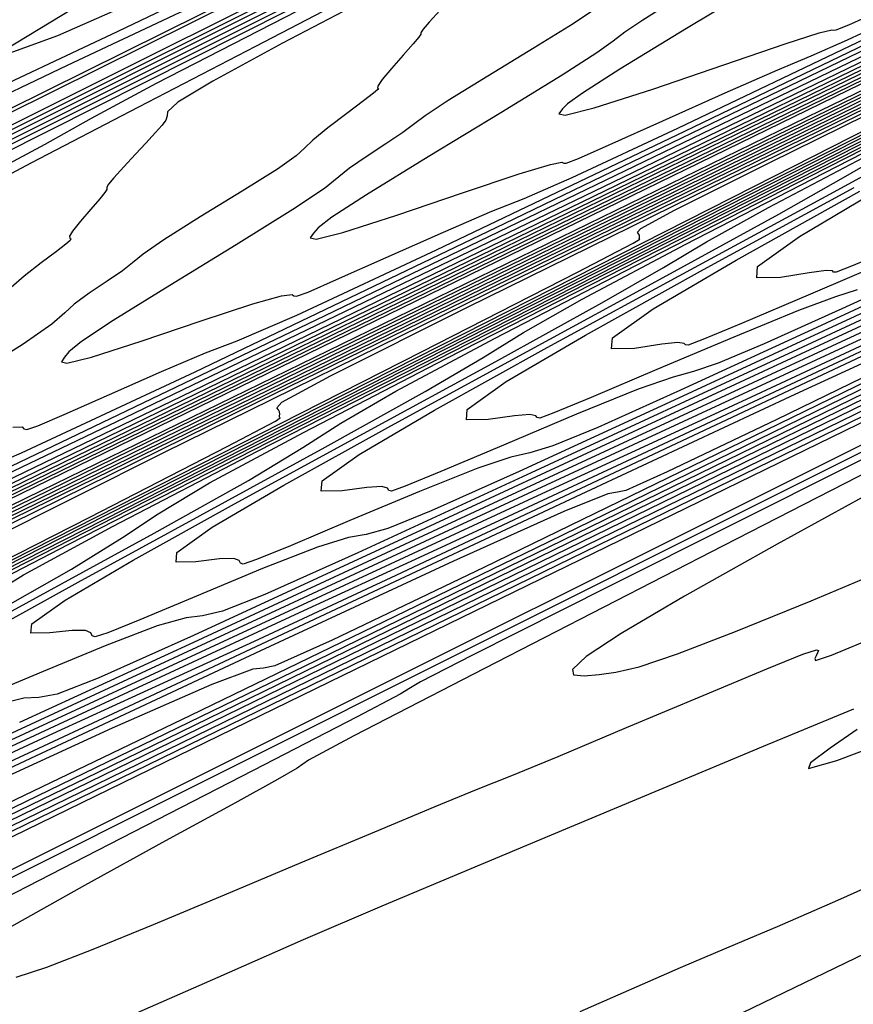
# Model space of a CAD drawing. Extents: x 3249832 to 3255657, y 13789405 to 13793316.
# Tile 580 of 656: x 3254996 to 3255015, y 13790606 to 13790628. Entities that reach past the tile are written whole.
import ezdxf

# ---------------------------------------------------------------- set-up
doc = ezdxf.new("R2010")
doc.units = 0
doc.header["$LTSCALE"] = 100
doc.header["$MEASUREMENT"] = 0
for name, color, linetype in [('GRATIO_CON', 10, 'CONTINUOUS'), ('GRATIO_ICON', 7, 'CONTINUOUS'), ('TARGETS_EAST', 7, 'CONTINUOUS')]:
    doc.layers.add(name, color=color, linetype=linetype)

# ---------------------------------------------------------------- blocks, each defined once
blk = doc.blocks.new('Gratio_032316_contours')
at = {"layer": 'GRATIO_CON', "color": 5, "linetype": 'Continuous', "flags": 128}
for points in [[(3255090.134, 13790672.269), (3255073.563, 13790664.012), (3255054.005, 13790654.327), (3255037.361, 13790646.103), (3255027.65, 13790641.302), (3255021.364, 13790638.183), (3255013.11, 13790634.082), (3254999.216, 13790627.185), (3254982.884, 13790619.087), (3254969.034, 13790612.234), (3254961.357, 13790608.463), (3254958.627, 13790607.171), (3254958.389, 13790607.146), (3254958.54, 13790607.345), (3254958.393, 13790607.407), (3254957.615, 13790607.137), (3254956.027, 13790606.432), (3254954.078, 13790605.535)], [(3255080.208, 13790667.47), (3255066.118, 13790660.448), (3255049.489, 13790652.212), (3255035.338, 13790645.216), (3255027.154, 13790641.163), (3255022.31, 13790638.751), (3255016.645, 13790635.928), (3255007.249, 13790631.26), (3254996.203, 13790625.781)], [(3255083.169, 13790652.845), (3255068.567, 13790645.531), (3255053.095, 13790637.782), (3255040.494, 13790631.472), (3255033.062, 13790627.758), (3255027.327, 13790624.932), (3255018.377, 13790620.569), (3255002.963, 13790613.057), (3254984.482, 13790604.05), (3254967.998, 13790596.015), (3254957.394, 13790590.848), (3254951.846, 13790588.16)], [(3254950.321, 13790594.452), (3254959.763, 13790599.191), (3254976.818, 13790607.581), (3254996.942, 13790617.42), (3255014.068, 13790625.768), (3255023.645, 13790630.425), (3255027.179, 13790632.132), (3255027.688, 13790632.368), (3255028.205, 13790632.618), (3255031.805, 13790634.4), (3255041.571, 13790639.238), (3255059.052, 13790647.892), (3255079.638, 13790658.058), (3255097.179, 13790666.666)], [(3255081.667, 13790652.254), (3255071.335, 13790647.048), (3255060.284, 13790641.51), (3255050.019, 13790636.369), (3255041.429, 13790632.067), (3255035.251, 13790628.974), (3255031.586, 13790627.146), (3255027.992, 13790625.381), (3255021.391, 13790622.164), (3255009.769, 13790616.501), (3254995.369, 13790609.483), (3254981.501, 13790602.722), (3254970.83, 13790597.521), (3254963.462, 13790593.943), (3254958.861, 13790591.742), (3254956.448, 13790590.648), (3254955.473, 13790590.305), (3254955.142, 13790590.331), (3254954.787, 13790590.398), (3254954.241, 13790590.381)], [(3254966.41, 13790602.369), (3254981.803, 13790609.942), (3254999.965, 13790618.821), (3255015.423, 13790626.355), (3255024.067, 13790630.557), (3255027.256, 13790632.097), (3255027.716, 13790632.31), (3255028.117, 13790632.503), (3255030.901, 13790633.883), (3255038.458, 13790637.627), (3255052.061, 13790644.366), (3255068.534, 13790652.524), (3255083.587, 13790659.979)], [(3255080.901, 13790652.181), (3255074.515, 13790648.858), (3255063.391, 13790643.219), (3255050.345, 13790636.662), (3255039.268, 13790631.114), (3255032.854, 13790627.908), (3255029, 13790626.002), (3255024.404, 13790623.76), (3255016.575, 13790619.945), (3255006.256, 13790614.915), (3254995.003, 13790609.429), (3254984.266, 13790604.193)], [(3254973.057, 13790605.548), (3254986.788, 13790612.302), (3255002.989, 13790620.222), (3255016.777, 13790626.942), (3255024.488, 13790630.69), (3255027.333, 13790632.062), (3255027.744, 13790632.252), (3255028.07, 13790632.409), (3255030.334, 13790633.532), (3255036.477, 13790636.578), (3255047.591, 13790642.084), (3255061.36, 13790648.904), (3255074.616, 13790655.469), (3255084.808, 13790660.513)], [(3255080.007, 13790652.157), (3255074.991, 13790649.54), (3255071.919, 13790647.877), (3255069.078, 13790646.332), (3255064.129, 13790643.758), (3255055.616, 13790639.442), (3255045.632, 13790634.424), (3255037.155, 13790630.179), (3255032.307, 13790627.756), (3255029.782, 13790626.507), (3255027.418, 13790625.355), (3255023.381, 13790623.389), (3255017.143, 13790620.348), (3255008.506, 13790616.135), (3254997.702, 13790610.866), (3254986.694, 13790605.508)], [(3254973.022, 13790605.373), (3254979.703, 13790608.726), (3254991.772, 13790614.663), (3255006.012, 13790621.624), (3255018.131, 13790627.53), (3255024.908, 13790630.824), (3255027.409, 13790632.031), (3255027.77, 13790632.197), (3255028.021, 13790632.318), (3255029.765, 13790633.183), (3255034.496, 13790635.53), (3255043.121, 13790639.803), (3255054.186, 13790645.283), (3255065.645, 13790650.959), (3255075.733, 13790655.952), (3255083.793, 13790659.922)], [(3255058.673, 13790656.885), (3255044.972, 13790650.098), (3255033.314, 13790644.329), (3255026.658, 13790641.024), (3255023.255, 13790639.319), (3255020.18, 13790637.775), (3255015.282, 13790635.334), (3255009.522, 13790632.475), (3255004.637, 13790630.057), (3255001.929, 13790628.726), (3255000.966, 13790628.271), (3255000.882, 13790628.262), (3255000.82, 13790628.277), (3254999.962, 13790627.908), (3254997.5, 13790626.755), (3254993.026, 13790624.614)], [(3255084.397, 13790654.665), (3255077.729, 13790651.25), (3255068.858, 13790646.712), (3255059.544, 13790641.942), (3255051.979, 13790638.053), (3255047.678, 13790635.819), (3255045.433, 13790634.635), (3255043.357, 13790633.557), (3255040.066, 13790631.889), (3255036.207, 13790629.95), (3255032.93, 13790628.309), (3255030.828, 13790627.263), (3255028.257, 13790626.003), (3255023.017, 13790623.448), (3255013.813, 13790618.96), (3255002.983, 13790613.685), (3254993.771, 13790609.215), (3254988.605, 13790606.743), (3254986.652, 13790605.868)], [(3254992.997, 13790615.082), (3255001.741, 13790619.384), (3255012.058, 13790624.427), (3255020.839, 13790628.707), (3255025.749, 13790631.093), (3255027.561, 13790631.967), (3255027.823, 13790632.088), (3255027.925, 13790632.137), (3255028.628, 13790632.486), (3255030.534, 13790633.433), (3255034.181, 13790635.241), (3255039.837, 13790638.043), (3255047.704, 13790641.939), (3255057.584, 13790646.831), (3255067.68, 13790651.813), (3255075.793, 13790655.781), (3255080.322, 13790657.93)], [(3255083.603, 13790654.4), (3255078.394, 13790651.713), (3255070.589, 13790647.717), (3255060.208, 13790642.407), (3255049.312, 13790636.834), (3255040.473, 13790632.31), (3255035.558, 13790629.79), (3255033.611, 13790628.787), (3255032.97, 13790628.456), (3255032.291, 13790628.112), (3255031.495, 13790627.712), (3255030.818, 13790627.374), (3255030.216, 13790627.077), (3255028.518, 13790626.248), (3255024.268, 13790624.175), (3255016.699, 13790620.484), (3255007.793, 13790616.146), (3255000.217, 13790612.47), (3254995.969, 13790610.437)], [(3254995.724, 13790616.293), (3254999.644, 13790618.261), (3255006.726, 13790621.744), (3255015.081, 13790625.829), (3255022.192, 13790629.295), (3255026.169, 13790631.227), (3255027.637, 13790631.936), (3255027.849, 13790632.033), (3255028.149, 13790632.181), (3255030.243, 13790633.22), (3255035.923, 13790636.036), (3255046.09, 13790641.071), (3255058.062, 13790646.985), (3255068.263, 13790651.993), (3255074.011, 13790654.756), (3255076.188, 13790655.72), (3255076.571, 13790655.782), (3255076.64, 13790655.686), (3255076.691, 13790655.587), (3255076.72, 13790655.493), (3255076.824, 13790655.455), (3255077.493, 13790655.705), (3255079.314, 13790656.521), (3255082.589, 13790658.039)], [(3255051.228, 13790653.322), (3255040.455, 13790647.983), (3255031.291, 13790643.442), (3255026.162, 13790640.885), (3255024.201, 13790639.887), (3255023.714, 13790639.621), (3255023.315, 13790639.408), (3255022.841, 13790639.168), (3255022.438, 13790638.968), (3255022.214, 13790638.858), (3255022.135, 13790638.821), (3255022.128, 13790638.82), (3255021.96, 13790638.742), (3255020.747, 13790638.159), (3255017.443, 13790636.564), (3255011.525, 13790633.705), (3255004.555, 13790630.345), (3254998.619, 13790627.5), (3254995.188, 13790625.89)], [(3255081.938, 13790653.719), (3255078.421, 13790651.867), (3255072.847, 13790648.994), (3255064.989, 13790644.971), (3255055.037, 13790639.88), (3255044.837, 13790634.665), (3255036.653, 13790630.481), (3255031.96, 13790628.087), (3255029.073, 13790626.641), (3255025.519, 13790624.902), (3255019.585, 13790622.008), (3255012.602, 13790618.607), (3255006.663, 13790615.725), (3255003.332, 13790614.131), (3255002.072, 13790613.566), (3255001.82, 13790613.514), (3255001.586, 13790613.492), (3255000.681, 13790613.157), (3254998.489, 13790612.197), (3254994.711, 13790610.459), (3254990.318, 13790608.41), (3254986.598, 13790606.674), (3254984.427, 13790605.676)], [(3254992.481, 13790614.028), (3254997.999, 13790616.834), (3255001.019, 13790618.38), (3255002.082, 13790618.938), (3255002.187, 13790619.013), (3255002.168, 13790619.026), (3255002.172, 13790619.055), (3255002.18, 13790619.096), (3255002.173, 13790619.142), (3255002.149, 13790619.19), (3255002.111, 13790619.236), (3255002.221, 13790619.354), (3255003.291, 13790619.933), (3255006.291, 13790621.439), (3255011.71, 13790624.105), (3255018.105, 13790627.231)], [(3255059.931, 13790642.502), (3255051.089, 13790637.979), (3255042.387, 13790633.529), (3255035.54, 13790630.028), (3255031.775, 13790628.102), (3255030.387, 13790627.393), (3255030.188, 13790627.291), (3255030.06, 13790627.23), (3255029.174, 13790626.8), (3255026.77, 13790625.628), (3255022.471, 13790623.532), (3255017.411, 13790621.068), (3255013.108, 13790618.98), (3255010.695, 13790617.825), (3255009.782, 13790617.416), (3255009.599, 13790617.378), (3255009.386, 13790617.341), (3255008.421, 13790616.953), (3255005.993, 13790615.862), (3255001.754, 13790613.896), (3254996.804, 13790611.58), (3254992.606, 13790609.616)], [(3254991.569, 13790613.496), (3254999.097, 13790617.316), (3255005.306, 13790620.47), (3255008.725, 13790622.214), (3255009.95, 13790622.848), (3255010.093, 13790622.935), (3255010.08, 13790622.944), (3255010.083, 13790622.965), (3255010.088, 13790622.993), (3255010.083, 13790623.025), (3255010.067, 13790623.058), (3255010.04, 13790623.09), (3255010.117, 13790623.172), (3255010.858, 13790623.573), (3255012.938, 13790624.617), (3255016.695, 13790626.465)], [(3255015.841, 13790620.769), (3255009.776, 13790617.919), (3255004.622, 13790615.501), (3255001.618, 13790614.102), (3254999.711, 13790613.228), (3254997.277, 13790612.112), (3254993.185, 13790610.22)], [(3254994.794, 13790614.995), (3255003.149, 13790619.235), (3255012.33, 13790623.892), (3255019.922, 13790627.743)], [(3255051.302, 13790638.449), (3255044.756, 13790635.095), (3255039.243, 13790632.274), (3255035.035, 13790630.121), (3255032.192, 13790628.667), (3255030.686, 13790627.897), (3255030.131, 13790627.613), (3255030.05, 13790627.573), (3255029.901, 13790627.504), (3255028.867, 13790627.018), (3255026.065, 13790625.7), (3255021.052, 13790623.341), (3255015.154, 13790620.566), (3255010.139, 13790618.212), (3255007.202, 13790616.842), (3255005.248, 13790615.942), (3255002.607, 13790614.727), (3254998.135, 13790612.658), (3254992.78, 13790610.176)], [(3254993.39, 13790614.204), (3254998.874, 13790616.997), (3255006.765, 13790621.003), (3255015.343, 13790625.355), (3255022.407, 13790628.938), (3255026.449, 13790630.989), (3255028.733, 13790632.14), (3255031.214, 13790633.375), (3255035.286, 13790635.392), (3255040.081, 13790637.761), (3255044.167, 13790639.767), (3255046.468, 13790640.873), (3255047.34, 13790641.26), (3255047.494, 13790641.284), (3255047.521, 13790641.246), (3255047.542, 13790641.206), (3255047.553, 13790641.169), (3255047.721, 13790641.213), (3255048.87, 13790641.728), (3255051.99, 13790643.183)], [(3255052.61, 13790639.253), (3255045.915, 13790635.812), (3255039.697, 13790632.626), (3255035.295, 13790630.372), (3255032.584, 13790628.985), (3255031.074, 13790628.214), (3255030.207, 13790627.776), (3255029.141, 13790627.264), (3255026.964, 13790626.239), (3255023.142, 13790624.44), (3255018.645, 13790622.325), (3255014.821, 13790620.53), (3255012.54, 13790619.466), (3255010.754, 13790618.642), (3255007.937, 13790617.343), (3255003.084, 13790615.096), (3254997.274, 13790612.401), (3254992.103, 13790610.005)], [(3254994.306, 13790614.566), (3254997.54, 13790616.241), (3255002.615, 13790618.828), (3255009.616, 13790622.383), (3255017.09, 13790626.175), (3255023.196, 13790629.273), (3255026.665, 13790631.033), (3255028.5, 13790631.96), (3255030.273, 13790632.843), (3255033.126, 13790634.257), (3255036.485, 13790635.917), (3255039.347, 13790637.322), (3255040.96, 13790638.097), (3255041.571, 13790638.368), (3255041.678, 13790638.385), (3255041.698, 13790638.358), (3255041.712, 13790638.33), (3255041.72, 13790638.304), (3255041.9, 13790638.364), (3255043.145, 13790638.933), (3255046.525, 13790640.515), (3255052.58, 13790643.362)], [(3255053.307, 13790639.758), (3255047.448, 13790636.73), (3255040.528, 13790633.176), (3255034.637, 13790630.157), (3255031.266, 13790628.435), (3255029.509, 13790627.559), (3255027.864, 13790626.778), (3255025.232, 13790625.54), (3255022.135, 13790624.084), (3255019.503, 13790622.848), (3255017.877, 13790622.089), (3255016.259, 13790621.342), (3255013.267, 13790619.959), (3255008.034, 13790617.533), (3255001.768, 13790614.627), (3254996.191, 13790612.042)], [(3254995.485, 13790614.915), (3254996.541, 13790615.564), (3254998.502, 13790616.629), (3255001.689, 13790618.279), (3255006.356, 13790620.659), (3255012.468, 13790623.763), (3255018.837, 13790626.995)], [(3255017.934, 13790622.408), (3255010.756, 13790619.078), (3255004.367, 13790616.117), (3255000.284, 13790614.234), (3254998.184, 13790613.292), (3254997.285, 13790612.944), (3254996.878, 13790612.869), (3254996.549, 13790612.853), (3254995.958, 13790612.707)], [(3254994.305, 13790613.689), (3254996.831, 13790615.066), (3254999.417, 13790616.48), (3255001.487, 13790617.639), (3255002.684, 13790618.363), (3255003.521, 13790618.898), (3255004.731, 13790619.601), (3255006.895, 13790620.755), (3255009.989, 13790622.354), (3255013.838, 13790624.32), (3255018.171, 13790626.524), (3255022.331, 13790628.636), (3255025.565, 13790630.277), (3255027.338, 13790631.178), (3255027.993, 13790631.511), (3255028.087, 13790631.56), (3255028.284, 13790631.651), (3255029.65, 13790632.293), (3255033.357, 13790634.039), (3255039.989, 13790637.164), (3255047.8, 13790640.837), (3255054.46, 13790643.949)], [(3255020.083, 13790623.544), (3255013.558, 13790620.517), (3255007.707, 13790617.806), (3255003.891, 13790616.048), (3255001.85, 13790615.132), (3255000.917, 13790614.762), (3255000.477, 13790614.66), (3255000.119, 13790614.617), (3254999.483, 13790614.44), (3254998.34, 13790614.004), (3254996.973, 13790613.44), (3254995.798, 13790612.947)], [(3254995.637, 13790614.237), (3254997.743, 13790615.406), (3255000.426, 13790616.869), (3255003.173, 13790618.367), (3255005.374, 13790619.589), (3255006.647, 13790620.34), (3255007.539, 13790620.889), (3255008.827, 13790621.619), (3255011.092, 13790622.818), (3255014.139, 13790624.392), (3255017.58, 13790626.151), (3255021.023, 13790627.904), (3255024.078, 13790629.456), (3255026.354, 13790630.611), (3255027.591, 13790631.239), (3255028.047, 13790631.471), (3255028.114, 13790631.503), (3255028.29, 13790631.58), (3255029.501, 13790632.143), (3255032.78, 13790633.683), (3255038.645, 13790636.445), (3255045.551, 13790639.691), (3255051.439, 13790642.443)], [(3255015.91, 13790621.748), (3255010.847, 13790619.404), (3255007.439, 13790617.834), (3255005.509, 13790616.968), (3255004.55, 13790616.58), (3255004.076, 13790616.452), (3255003.688, 13790616.381), (3255003.008, 13790616.174), (3255001.794, 13790615.7), (3255000.347, 13790615.098), (3254999.104, 13790614.575), (3254998.395, 13790614.287), (3254998.116, 13790614.198), (3254998.056, 13790614.224), (3254998.025, 13790614.287), (3254997.908, 13790614.341), (3254997.613, 13790614.344), (3254997.121, 13790614.287), (3254996.708, 13790614.285), (3254996.725, 13790614.484), (3254997.459, 13790615.008), (3254998.952, 13790615.885), (3255001.181, 13790617.123), (3255004.021, 13790618.671), (3255006.93, 13790620.253), (3255009.26, 13790621.538), (3255010.611, 13790622.318), (3255011.557, 13790622.88), (3255012.922, 13790623.637), (3255015.288, 13790624.881)], [(3255018.263, 13790622.979), (3255013.987, 13790621.001), (3255010.986, 13790619.621), (3255009.167, 13790618.804), (3255008.182, 13790618.399), (3255007.675, 13790618.243), (3255007.258, 13790618.146), (3255006.534, 13790617.907), (3255005.249, 13790617.396), (3255003.721, 13790616.757), (3255002.411, 13790616.203), (3255001.665, 13790615.898), (3255001.375, 13790615.801), (3255001.316, 13790615.822), (3255001.285, 13790615.878), (3255001.164, 13790615.922), (3255000.854, 13790615.915), (3255000.335, 13790615.849), (3254999.899, 13790615.845), (3254999.916, 13790616.055), (3255000.691, 13790616.608), (3255002.266, 13790617.534), (3255004.619, 13790618.84), (3255007.616, 13790620.473), (3255010.686, 13790622.14), (3255013.147, 13790623.488), (3255014.574, 13790624.296), (3255015.575, 13790624.872)], [(3255014.873, 13790621.825), (3255014.397, 13790621.674), (3255013.584, 13790621.373), (3255012.158, 13790620.788), (3255010.468, 13790620.073), (3255009.024, 13790619.46), (3255008.206, 13790619.12), (3255007.893, 13790619.007), (3255007.835, 13790619.017), (3255007.806, 13790619.059), (3255007.675, 13790619.085), (3255007.334, 13790619.058), (3255006.762, 13790618.974), (3255006.28, 13790618.966), (3255006.299, 13790619.197), (3255007.156, 13790619.808), (3255008.896, 13790620.831), (3255011.495, 13790622.274), (3255014.807, 13790624.077)], [(3255015.612, 13790622.483), (3255013.842, 13790621.732), (3255012.33, 13790621.088), (3255011.477, 13790620.731), (3255011.152, 13790620.61), (3255011.095, 13790620.615), (3255011.066, 13790620.65), (3255010.931, 13790620.666), (3255010.574, 13790620.629), (3255009.975, 13790620.537), (3255009.471, 13790620.526), (3255009.491, 13790620.768), (3255010.388, 13790621.408), (3255012.211, 13790622.479), (3255014.933, 13790623.991)], [(3255015.637, 13790622.716), (3255014.748, 13790622.342), (3255014.412, 13790622.213), (3255014.354, 13790622.212), (3255014.327, 13790622.24), (3255014.186, 13790622.248), (3255013.814, 13790622.2), (3255013.188, 13790622.099), (3255012.662, 13790622.086), (3255012.683, 13790622.339), (3255013.603, 13790622.999), (3255015.391, 13790624.056)]]:
    blk.add_lwpolyline(points, dxfattribs=at)
at = {"layer": 'GRATIO_CON', "color": 1, "linetype": 'Continuous', "flags": 128}
for points in [[(3254951.513, 13790595.43), (3254961.895, 13790600.484), (3254978.903, 13790608.777), (3254998.336, 13790618.251), (3255014.671, 13790626.211), (3255023.781, 13790630.643), (3255027.142, 13790632.268), (3255027.627, 13790632.492), (3255027.631, 13790632.485), (3255027.633, 13790632.481), (3255027.635, 13790632.48), (3255028.138, 13790632.728), (3255031.66, 13790634.473), (3255041.217, 13790639.207), (3255058.316, 13790647.68), (3255078.408, 13790657.661), (3255095.433, 13790666.172)], [(3255080.634, 13790667.253), (3255069.737, 13790661.867), (3255057.995, 13790656.065), (3255046.683, 13790650.477), (3255036.908, 13790645.651), (3255029.74, 13790642.111), (3255025.863, 13790640.196), (3255024.435, 13790639.489), (3255024.231, 13790639.388), (3255023.731, 13790639.14), (3255020.24, 13790637.4), (3255010.767, 13790632.676), (3254993.818, 13790624.218), (3254973.896, 13790614.253), (3254957.001, 13790605.755), (3254947.618, 13790600.948)], [(3254952.353, 13790596.064), (3254955.347, 13790597.425), (3254961.214, 13790600.243), (3254971.433, 13790605.213), (3254986.509, 13790612.56), (3255003.069, 13790620.632), (3255016.767, 13790627.306), (3255024.383, 13790631.008), (3255027.193, 13790632.364), (3255027.599, 13790632.551), (3255028.05, 13790632.768), (3255031.186, 13790634.321), (3255039.698, 13790638.538), (3255054.926, 13790646.085), (3255072.82, 13790654.974), (3255087.982, 13790662.554)], [(3255084.337, 13790668.924), (3255079.201, 13790666.448), (3255070.56, 13790662.19), (3255058.045, 13790656.005), (3255044.4, 13790649.26), (3255033.15, 13790643.697), (3255026.902, 13790640.607), (3255024.601, 13790639.468), (3255024.272, 13790639.305), (3255023.828, 13790639.085), (3255020.729, 13790637.542), (3255012.319, 13790633.349), (3254997.274, 13790625.841), (3254979.591, 13790616.997), (3254964.594, 13790609.453), (3254956.252, 13790605.18), (3254953.097, 13790603.471)], [(3254970.916, 13790605.055), (3254980.97, 13790609.941), (3254994.115, 13790616.344), (3255007.801, 13790623.014), (3255018.862, 13790628.402), (3255024.982, 13790631.376), (3255027.241, 13790632.465), (3255027.567, 13790632.614), (3255027.962, 13790632.806), (3255030.713, 13790634.169), (3255038.179, 13790637.869), (3255051.536, 13790644.489), (3255067.232, 13790652.287), (3255080.531, 13790658.935)], [(3255080.081, 13790665.791), (3255078.136, 13790665.116), (3255076.661, 13790664.68), (3255074.515, 13790663.857), (3255070.728, 13790662.122), (3255065.014, 13790659.353), (3255057.255, 13790655.53), (3255047.696, 13790650.808), (3255038.036, 13790646.033), (3255030.337, 13790642.224), (3255026.094, 13790640.12), (3255024.532, 13790639.342), (3255024.31, 13790639.228), (3255023.923, 13790639.034), (3255021.216, 13790637.685), (3255013.871, 13790634.022), (3255000.731, 13790627.465), (3254985.286, 13790619.74), (3254972.187, 13790613.151), (3254964.887, 13790609.411), (3254962.029, 13790607.866), (3254961.057, 13790607.271), (3254959.921, 13790606.62), (3254958.588, 13790605.87)], [(3254972.72, 13790606.063), (3254980.618, 13790609.867), (3254990.508, 13790614.669), (3255001.72, 13790620.128), (3255012.533, 13790625.396), (3255020.957, 13790629.499), (3255025.582, 13790631.744), (3255027.289, 13790632.566), (3255027.536, 13790632.678), (3255027.875, 13790632.844), (3255030.24, 13790634.018), (3255036.66, 13790637.2), (3255048.146, 13790642.894), (3255061.643, 13790649.599), (3255073.08, 13790655.317), (3255079.441, 13790658.562), (3255081.939, 13790659.914)], [(3255082.407, 13790666.461), (3255078.183, 13790664.517), (3255073.275, 13790662.284), (3255069.098, 13790660.449), (3255066.582, 13790659.458), (3255064.693, 13790658.764), (3255061.911, 13790657.578), (3255057.12, 13790655.319), (3255050.828, 13790652.257), (3255043.949, 13790648.871), (3255037.347, 13790645.612), (3255031.672, 13790642.806), (3255027.524, 13790640.75), (3255025.285, 13790639.634), (3255024.462, 13790639.216), (3255024.347, 13790639.15), (3255024.018, 13790638.982), (3255021.704, 13790637.828), (3255015.423, 13790634.696), (3255004.187, 13790629.089), (3254990.981, 13790622.484)], [(3255079.901, 13790650.177), (3255064.988, 13790642.959), (3255052.296, 13790636.821), (3255045.083, 13790633.355), (3255041.903, 13790631.846), (3255040.134, 13790631.001), (3255037.727, 13790629.816), (3255034.928, 13790628.421), (3255032.56, 13790627.237), (3255031.239, 13790626.575), (3255030.751, 13790626.33), (3255030.682, 13790626.294), (3255030.683, 13790626.29), (3255030.684, 13790626.286), (3255030.685, 13790626.28), (3255030.25, 13790626.057), (3255027.195, 13790624.525), (3255018.897, 13790620.379), (3255004.046, 13790612.962), (3254986.577, 13790604.234)], [(3255008.539, 13790604.099), (3255019.116, 13790609.215), (3255028.101, 13790613.577), (3255033.128, 13790616.004), (3255034.987, 13790616.883), (3255035.26, 13790616.995), (3255035.37, 13790617.042), (3255036.114, 13790617.418), (3255038.132, 13790618.441), (3255041.76, 13790620.274), (3255046.113, 13790622.474), (3255050.003, 13790624.443), (3255050.003, 13790624.443), (3255052.694, 13790625.813), (3255055.256, 13790627.126), (3255059.212, 13790629.155), (3255065.53, 13790632.388), (3255072.964, 13790636.192), (3255079.716, 13790639.651), (3255084.362, 13790642.043)], [(3254990.092, 13790614.702), (3255000.021, 13790619.491), (3255009.583, 13790624.126), (3255016.932, 13790627.696), (3255021.996, 13790630.16), (3255025.147, 13790631.694), (3255026.778, 13790632.486), (3255027.38, 13790632.775), (3255027.468, 13790632.814), (3255027.469, 13790632.812), (3255027.47, 13790632.811), (3255027.471, 13790632.812), (3255027.698, 13790632.926), (3255029.292, 13790633.719), (3255033.621, 13790635.865), (3255041.365, 13790639.704), (3255050.466, 13790644.225), (3255058.178, 13790648.08)], [(3255053.29, 13790652.574), (3255047.133, 13790649.766), (3255043.566, 13790648.188), (3255041.501, 13790647.299), (3255039.21, 13790646.254), (3255035.472, 13790644.456), (3255031.088, 13790642.312), (3255027.367, 13790640.476), (3255025.292, 13790639.443), (3255024.53, 13790639.054), (3255024.425, 13790638.991), (3255024.208, 13790638.877), (3255022.679, 13790638.113), (3255018.527, 13790636.043), (3255011.1, 13790632.337), (3255002.37, 13790627.97), (3254994.967, 13790624.246)], [(3254989.517, 13790614.587), (3254998.778, 13790619.021), (3255009.723, 13790624.304), (3255019.12, 13790628.854), (3255024.538, 13790631.479), (3255026.729, 13790632.541), (3255027.243, 13790632.79), (3255027.378, 13790632.855), (3255027.429, 13790632.878), (3255027.436, 13790632.882), (3255027.609, 13790632.968), (3255028.818, 13790633.569), (3255032.101, 13790635.197), (3255037.975, 13790638.109), (3255044.878, 13790641.538), (3255050.726, 13790644.462), (3255054.023, 13790646.144)], [(3255020.079, 13790636.717), (3255014.556, 13790633.961), (3255008.065, 13790630.714), (3255002.56, 13790627.945), (3254999.459, 13790626.356), (3254998.033, 13790625.59), (3254997.014, 13790625.022), (3254995.407, 13790624.164)], [(3254995.013, 13790617.354), (3255003.162, 13790621.256), (3255012.756, 13790625.885), (3255020.913, 13790629.832), (3255025.474, 13790632.036), (3255027.156, 13790632.844), (3255027.399, 13790632.956), (3255027.401, 13790632.953), (3255027.402, 13790632.951), (3255027.402, 13790632.951), (3255027.52, 13790633.01), (3255028.344, 13790633.42), (3255030.582, 13790634.529), (3255034.585, 13790636.514), (3255039.289, 13790638.851), (3255043.275, 13790640.843), (3255045.55, 13790642.004), (3255046.825, 13790642.681), (3255048.237, 13790643.433), (3255050.676, 13790644.696), (3255054.047, 13790646.429)], [(3255018.013, 13790635.585), (3255013.76, 13790633.457), (3255010.153, 13790631.643), (3255008.099, 13790630.59), (3255007.005, 13790630.005), (3255005.903, 13790629.408), (3255004.057, 13790628.433), (3255001.643, 13790627.173), (3254999.069, 13790625.836), (3254996.704, 13790624.605), (3254994.762, 13790623.579)], [(3255008.781, 13790605.973), (3255010.988, 13790606.938), (3255012.247, 13790607.473), (3255013.121, 13790607.837), (3255014.446, 13790608.413), (3255016.847, 13790609.491), (3255020.098, 13790610.967), (3255023.764, 13790612.642), (3255027.413, 13790614.32), (3255030.637, 13790615.805), (3255033.037, 13790616.904), (3255034.379, 13790617.506), (3255035.108, 13790617.83), (3255035.835, 13790618.177), (3255037.081, 13790618.803), (3255039.003, 13790619.787), (3255041.667, 13790621.164), (3255044.993, 13790622.895), (3255048.335, 13790624.645), (3255050.9, 13790626.005), (3255052.18, 13790626.714)], [(3255082.257, 13790651.056), (3255075.818, 13790647.973), (3255064.448, 13790642.479), (3255051.098, 13790636.011), (3255039.758, 13790630.514), (3255039.758, 13790630.514), (3255033.419, 13790627.447), (3255031.082, 13790626.321), (3255030.745, 13790626.164), (3255030.744, 13790626.166), (3255030.744, 13790626.164), (3255030.745, 13790626.159), (3255030.45, 13790626.004), (3255028.369, 13790624.956), (3255022.715, 13790622.127), (3255012.595, 13790617.071), (3255000.689, 13790611.121), (3254990.573, 13790606.057)], [(3254994.931, 13790617.573), (3254996.5, 13790618.247), (3255000.319, 13790620.027), (3255007.121, 13790623.284), (3255015.129, 13790627.148), (3255021.94, 13790630.439), (3255025.75, 13790632.272), (3255027.159, 13790632.94), (3255027.364, 13790633.028), (3255027.43, 13790633.054), (3255027.87, 13790633.271), (3255029.062, 13790633.861), (3255031.195, 13790634.918), (3255033.701, 13790636.163), (3255035.824, 13790637.225), (3255037.077, 13790637.864), (3255038.046, 13790638.373), (3255039.585, 13790639.175), (3255042.342, 13790640.592), (3255046.14, 13790642.54), (3255050.597, 13790644.834), (3255055.287, 13790647.263)], [(3255004.43, 13790628.398), (3255002.237, 13790627.246), (3255000.703, 13790626.412), (3254999.936, 13790625.945), (3254999.706, 13790625.737), (3254999.702, 13790625.645), (3254999.67, 13790625.55), (3254999.592, 13790625.446), (3254999.509, 13790625.355), (3254999.446, 13790625.285), (3254999.371, 13790625.199), (3254999.233, 13790625.049), (3254999.007, 13790624.805), (3254998.746, 13790624.525), (3254998.529, 13790624.286), (3254998.412, 13790624.144), (3254998.373, 13790624.08), (3254998.373, 13790624.054), (3254998.372, 13790624.028), (3254998.333, 13790623.964), (3254998.222, 13790623.826), (3254998.023, 13790623.597), (3254997.796, 13790623.336), (3254997.62, 13790623.118), (3254997.552, 13790623.001), (3254997.559, 13790622.959), (3254997.582, 13790622.943), (3254997.569, 13790622.912), (3254997.477, 13790622.83), (3254997.27, 13790622.669), (3254996.934, 13790622.416), (3254996.561, 13790622.128), (3254996.27, 13790621.88)], [(3254999.034, 13790605.94), (3255000.823, 13790606.726), (3255002.698, 13790607.549), (3255004.425, 13790608.29), (3255006.159, 13790609.018), (3255008.149, 13790609.848), (3255010.521, 13790610.841), (3255012.903, 13790611.837), (3255014.801, 13790612.62)], [(3255014.871, 13790612.167), (3255014.278, 13790611.756), (3255013.842, 13790611.434), (3255013.802, 13790611.306), (3255014.421, 13790611.482), (3255015.821, 13790612.01)], [(3255053.372, 13790636.907), (3255044.442, 13790632.582), (3255036.854, 13790628.91), (3255036.854, 13790628.91), (3255032.61, 13790626.866), (3255031.042, 13790626.121), (3255030.813, 13790626.022), (3255030.654, 13790625.943), (3255029.545, 13790625.384), (3255026.534, 13790623.874), (3255021.144, 13790621.179), (3255014.802, 13790618.009), (3255009.413, 13790615.311), (3255006.401, 13790613.794), (3255005.273, 13790613.212), (3255005.053, 13790613.081), (3255004.822, 13790612.943), (3255003.882, 13790612.446), (3255001.59, 13790611.262), (3254997.641, 13790609.234), (3254993.077, 13790606.892)], [(3255009.096, 13790627.983), (3255008.627, 13790627.672), (3255008.627, 13790627.672), (3255007.771, 13790627.144), (3255006.749, 13790626.522), (3255005.876, 13790625.982), (3255005.375, 13790625.65), (3255005.116, 13790625.456), (3255004.882, 13790625.28), (3255004.51, 13790625.033), (3255004.076, 13790624.751), (3255003.711, 13790624.499), (3255003.477, 13790624.306), (3255003.157, 13790624.053), (3255002.461, 13790623.587), (3255001.222, 13790622.817), (3254999.76, 13790621.924), (3254998.516, 13790621.153), (3254997.817, 13790620.689), (3254997.54, 13790620.463), (3254997.447, 13790620.345), (3254997.381, 13790620.242), (3254997.499, 13790620.211), (3254998.038, 13790620.345), (3254999.127, 13790620.697), (3255000.452, 13790621.142), (3255001.588, 13790621.516), (3255002.217, 13790621.695), (3255002.447, 13790621.724), (3255002.487, 13790621.692), (3255002.545, 13790621.683), (3255002.8, 13790621.777), (3255003.428, 13790622.049), (3255004.513, 13790622.533), (3255005.774, 13790623.093), (3255006.838, 13790623.551), (3255007.548, 13790623.835), (3255008.607, 13790624.292), (3255010.929, 13790625.375), (3255015.037, 13790627.342)], [(3255010.636, 13790628.053), (3255010.162, 13790627.751), (3255009.762, 13790627.486), (3255009.504, 13790627.291), (3255009.15, 13790627.035), (3255008.388, 13790626.542), (3255007.035, 13790625.713), (3255005.441, 13790624.745), (3255004.085, 13790623.912), (3255003.323, 13790623.419), (3255003.021, 13790623.188), (3255002.92, 13790623.072), (3255002.847, 13790622.967), (3255002.976, 13790622.936), (3255003.565, 13790623.083), (3255004.752, 13790623.467), (3255006.197, 13790623.956), (3255007.438, 13790624.372), (3255008.128, 13790624.582), (3255008.381, 13790624.632), (3255008.422, 13790624.611), (3255008.476, 13790624.61), (3255008.743, 13790624.714), (3255009.418, 13790625.01), (3255010.595, 13790625.538), (3255011.968, 13790626.152), (3255013.13, 13790626.662), (3255013.857, 13790626.966), (3255014.66, 13790627.315), (3255016.234, 13790628.049)], [(3255015.144, 13790630.017), (3255014.315, 13790629.498), (3255012.849, 13790628.608), (3255011.122, 13790627.566), (3255009.653, 13790626.672), (3255008.829, 13790626.149), (3255008.502, 13790625.913), (3255008.393, 13790625.8), (3255008.314, 13790625.693), (3255008.453, 13790625.661), (3255009.091, 13790625.821), (3255010.377, 13790626.237), (3255011.943, 13790626.769), (3255013.289, 13790627.228), (3255014.039, 13790627.47), (3255014.314, 13790627.54), (3255014.358, 13790627.531), (3255014.408, 13790627.536), (3255014.686, 13790627.651), (3255015.407, 13790627.971)], [(3255018.147, 13790619.389), (3255011.923, 13790616.202), (3255006.675, 13790613.508), (3255003.809, 13790612.025), (3255002.81, 13790611.491), (3255002.682, 13790611.401), (3255002.562, 13790611.317), (3255002.128, 13790611.067), (3255001.192, 13790610.55), (3254999.668, 13790609.718), (3254997.886, 13790608.741), (3254996.278, 13790607.841)], [(3254996.383, 13790606.724), (3254997.056, 13790606.947), (3254998.076, 13790607.34), (3254999.403, 13790607.882), (3255000.962, 13790608.532), (3255002.65, 13790609.241), (3255004.269, 13790609.921), (3255005.594, 13790610.474), (3255006.504, 13790610.845), (3255007.278, 13790611.157), (3255008.297, 13790611.576), (3255009.803, 13790612.208), (3255011.483, 13790612.916), (3255012.887, 13790613.502), (3255013.677, 13790613.819), (3255013.976, 13790613.917), (3255014.018, 13790613.899), (3255014.001, 13790613.848), (3255013.971, 13790613.787), (3255013.937, 13790613.722), (3255013.958, 13790613.683), (3255014.305, 13790613.796), (3255015.299, 13790614.211)]]:
    blk.add_lwpolyline(points, dxfattribs=at)
at = {"layer": 'GRATIO_ICON', "color": 7, "linetype": 'Continuous', "flags": 128}
for points in [[(3255084.869, 13790654.783), (3255077.509, 13790651.017), (3255069.776, 13790647.049), (3255063.485, 13790643.796), (3255059.799, 13790641.848), (3255057.256, 13790640.484), (3255053.743, 13790638.657), (3255047.841, 13790635.666), (3255040.92, 13790632.187), (3255035.043, 13790629.245), (3255031.439, 13790627.449), (3255027.996, 13790625.758), (3255021.766, 13790622.72), (3255010.928, 13790617.435), (3254998.174, 13790611.224), (3254987.326, 13790605.96)], [(3254986.35, 13790611.904), (3254996.757, 13790617.023), (3255009.035, 13790623.026), (3255019.485, 13790628.119), (3255025.329, 13790630.959), (3255027.485, 13790631.999), (3255027.797, 13790632.143), (3255027.973, 13790632.227), (3255029.196, 13790632.835), (3255032.515, 13790634.482), (3255038.651, 13790637.522), (3255047.011, 13790641.663), (3255056.674, 13790646.449), (3255066.659, 13790651.392), (3255075.737, 13790655.867), (3255082.619, 13790659.22)], [(3254970.968, 13790605.517), (3254974.651, 13790607.178), (3254981.406, 13790610.382), (3254990.319, 13790614.679), (3255000.045, 13790619.398), (3255009.326, 13790623.912), (3255017.265, 13790627.778), (3255023.052, 13790630.596), (3255026.18, 13790632.115), (3255027.335, 13790632.67), (3255027.503, 13790632.746), (3255027.786, 13790632.886), (3255029.766, 13790633.868), (3255035.14, 13790636.533), (3255044.756, 13790641.299), (3255056.055, 13790646.912), (3255065.629, 13790651.699), (3255070.968, 13790654.423), (3255073.16, 13790655.606), (3255074.191, 13790656.207), (3255075.679, 13790657.011), (3255077.767, 13790658.097), (3255080.232, 13790659.368)], [(3255052.726, 13790652.849), (3255049.308, 13790651.299), (3255043.511, 13790648.517), (3255036.641, 13790645.161), (3255030.644, 13790642.212), (3255026.998, 13790640.416), (3255025.308, 13790639.58), (3255024.712, 13790639.277), (3255024.476, 13790639.147), (3255024.393, 13790639.09), (3255024.385, 13790639.073), (3255024.113, 13790638.93), (3255022.191, 13790637.971), (3255016.975, 13790635.37), (3255007.644, 13790630.713), (3254996.675, 13790625.227), (3254987.374, 13790620.548)], [(3255054.873, 13790640.033), (3255047.14, 13790636.077), (3255039.937, 13790632.393), (3255034.424, 13790629.574), (3255031.412, 13790628.034), (3255030.302, 13790627.466), (3255030.143, 13790627.385), (3255030.063, 13790627.347), (3255029.512, 13790627.08), (3255028.022, 13790626.355), (3255025.357, 13790625.056), (3255022.221, 13790623.529), (3255019.554, 13790622.235), (3255018.058, 13790621.519), (3255017.492, 13790621.265), (3255017.379, 13790621.242), (3255017.186, 13790621.191), (3255016.161, 13790620.749), (3255013.498, 13790619.527), (3255008.797, 13790617.332), (3255003.29, 13790614.749), (3254998.614, 13790612.558), (3254995.888, 13790611.293)], [(3254989.753, 13790612.505), (3254997.359, 13790616.366), (3255005.713, 13790620.604), (3255012.614, 13790624.106), (3255016.432, 13790626.047)], [(3254995.652, 13790626.813), (3254997.627, 13790628.01), (3255001.746, 13790630.249), (3255005.816, 13790632.424), (3255008.134, 13790633.681), (3255008.956, 13790634.158), (3255009.031, 13790634.244), (3255009.073, 13790634.306), (3255009.649, 13790634.632), (3255011.295, 13790635.488), (3255014.278, 13790637.008), (3255017.8, 13790638.791), (3255020.799, 13790640.304), (3255022.476, 13790641.148), (3255023.096, 13790641.457), (3255023.186, 13790641.499), (3255023.346, 13790641.573), (3255024.456, 13790642.097), (3255027.468, 13790643.518), (3255032.897, 13790646.08), (3255039.523, 13790649.205), (3255045.693, 13790652.112), (3255050.104, 13790654.181), (3255052.868, 13790655.454)], [(3255054.108, 13790654.945), (3255050.431, 13790653.072), (3255043.783, 13790649.759), (3255035.938, 13790645.871), (3255029.263, 13790642.563), (3255025.538, 13790640.705), (3255024.171, 13790640.007), (3255023.982, 13790639.892), (3255023.889, 13790639.834), (3255023.21, 13790639.498), (3255021.362, 13790638.6), (3255018.052, 13790636.999), (3255014.156, 13790635.119), (3255010.838, 13790633.528), (3255008.856, 13790632.597), (3255007.335, 13790631.911), (3255004.994, 13790630.857), (3255001.121, 13790629.1), (3254997.291, 13790627.404), (3254995.652, 13790626.813)], [(3254996.306, 13790618.807), (3254996.513, 13790618.816), (3254996.552, 13790618.772), (3254996.613, 13790618.757), (3254996.857, 13790618.84), (3254997.439, 13790619.088), (3254998.432, 13790619.528), (3254999.58, 13790620.034), (3255000.546, 13790620.44), (3255001.24, 13790620.704), (3255002.553, 13790621.269), (3255005.624, 13790622.701), (3255011.079, 13790625.313), (3255017.501, 13790628.412)], [(3255005.705, 13790627.968), (3255005.462, 13790627.704), (3255005.33, 13790627.551), (3255005.285, 13790627.486), (3255005.282, 13790627.464), (3255005.279, 13790627.442), (3255005.235, 13790627.378), (3255005.111, 13790627.23), (3255004.889, 13790626.979), (3255004.634, 13790626.689), (3255004.43, 13790626.446), (3255004.339, 13790626.314), (3255004.329, 13790626.266), (3255004.345, 13790626.252), (3255004.331, 13790626.225), (3255004.239, 13790626.146), (3255004.018, 13790625.978), (3255003.65, 13790625.703), (3255003.235, 13790625.387), (3255002.902, 13790625.115), (3255002.723, 13790624.939), (3255002.536, 13790624.769), (3255002.124, 13790624.48), (3255002.124, 13790624.48), (3255001.353, 13790623.996), (3255000.426, 13790623.426), (3254999.63, 13790622.926), (3254999.173, 13790622.611), (3254998.937, 13790622.419), (3254998.723, 13790622.245), (3254998.385, 13790622.013), (3254997.99, 13790621.75), (3254997.66, 13790621.511), (3254997.451, 13790621.32), (3254997.163, 13790621.072), (3254996.533, 13790620.631), (3254995.408, 13790619.922)], [(3255052.362, 13790639.43), (3255049.605, 13790637.978), (3255044.663, 13790635.425), (3255038.826, 13790632.426), (3255033.858, 13790629.879), (3255031.08, 13790628.456), (3255030.057, 13790627.931), (3255029.91, 13790627.856), (3255029.866, 13790627.836), (3255029.568, 13790627.696), (3255028.762, 13790627.318), (3255027.321, 13790626.639), (3255025.626, 13790625.842), (3255024.185, 13790625.165), (3255023.214, 13790624.713), (3255021.765, 13790624.042), (3255018.596, 13790622.574), (3255012.984, 13790619.971), (3255006.262, 13790616.852), (3255000.279, 13790614.08), (3254996.456, 13790612.317)], [(3254995.66, 13790614.593), (3254997.6, 13790615.69), (3254998.72, 13790616.385), (3254999.503, 13790616.906), (3255000.636, 13790617.583), (3255002.699, 13790618.692), (3255005.839, 13790620.317), (3255010.097, 13790622.489), (3255015.32, 13790625.144)], [(3255017.127, 13790622.598), (3255014.534, 13790621.408), (3255012.826, 13790620.641), (3255011.814, 13790620.217), (3255011.274, 13790620.034), (3255010.827, 13790619.91), (3255010.059, 13790619.64), (3255008.703, 13790619.092), (3255007.094, 13790618.415), (3255005.717, 13790617.832), (3255004.936, 13790617.509), (3255004.634, 13790617.404), (3255004.575, 13790617.419), (3255004.546, 13790617.468), (3255004.419, 13790617.504), (3255004.094, 13790617.486), (3255003.548, 13790617.412), (3255003.09, 13790617.405), (3255003.108, 13790617.626), (3255003.923, 13790618.208), (3255005.581, 13790619.182), (3255008.057, 13790620.557), (3255011.212, 13790622.275), (3255014.443, 13790624.026), (3255017.034, 13790625.437)], [(3255015.354, 13790617.467), (3255013.114, 13790616.239), (3255011.075, 13790615.098), (3255009.685, 13790614.278), (3255008.915, 13790613.767), (3255008.613, 13790613.486), (3255008.636, 13790613.364), (3255008.868, 13790613.344), (3255009.198, 13790613.374), (3255009.563, 13790613.422), (3255010.082, 13790613.546), (3255010.919, 13790613.825), (3255012.196, 13790614.318), (3255013.859, 13790614.996), (3255015.811, 13790615.81)]]:
    blk.add_lwpolyline(points, dxfattribs=at)

msp = doc.modelspace()

# ---------------------------------------------------------------- block references
at = {"layer": 'TARGETS_EAST'}
msp.add_blockref('Gratio_032316_contours', (0, 0), dxfattribs=at)

doc.saveas('drawing.dxf')
